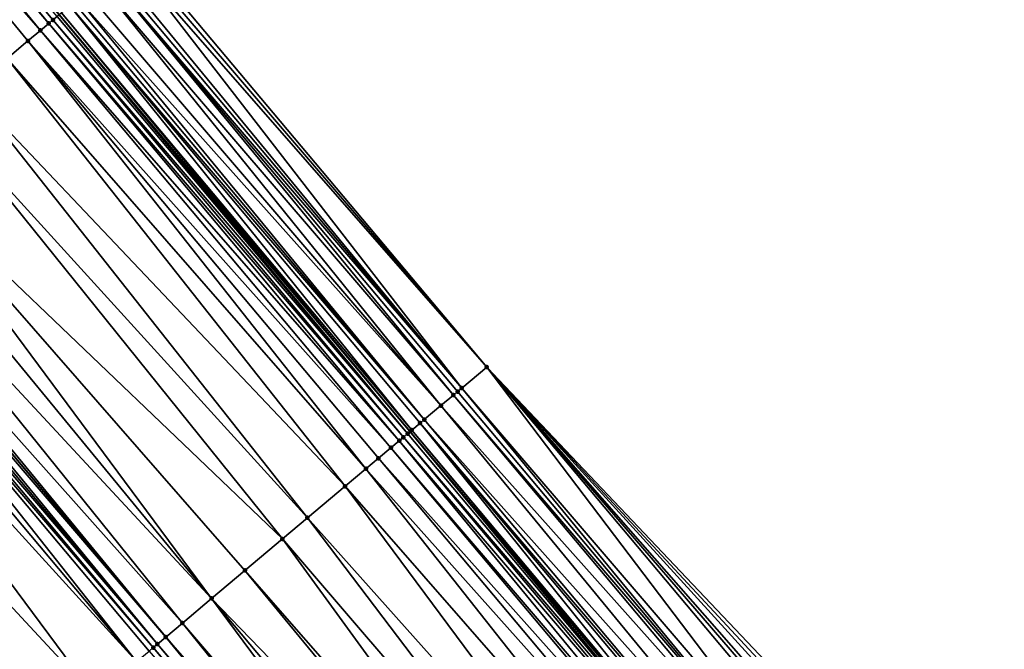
# Model space of a CAD drawing. Header units: feet. Extents: x 2004186 to 2014793, y 836912 to 864902.
# Tile 460 of 656: x 2007846 to 2007882, y 851457 to 851481. Entities that reach past the tile are written whole.
import ezdxf

# ---------------------------------------------------------------- set-up
doc = ezdxf.new("R2010")
doc.units = ezdxf.units.FT
doc.header["$LTSCALE"] = 100
doc.header["$MEASUREMENT"] = 0
for name, color, linetype, lineweight in [('EP_Travel Lane', 5, 'Continuous', 40), ('GPL_Skip Line', 2, 'Continuous', 40), ('Road Shots', 4, 'Continuous', 200), ('Road X-Section', 30, 'Continuous', 13)]:
    doc.layers.add(name, color=color, linetype=linetype, lineweight=lineweight)
doc.layers.add('I-77 SB_MM21-27-Surface-Border', color=7, linetype='Continuous')
doc.layers.add('I-77 SB_MM21-27-Surface-TIN', color=7, linetype='Continuous')

msp = doc.modelspace()

# ---------------------------------------------------------------- linework, layer by layer
at = {"layer": 'EP_Travel Lane'}
msp.add_polyline3d([(2007975.73898233, 851327.6280326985, 432.6249434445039), (2007962.876371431, 851342.9429631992, 432.7072219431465), (2007950.01375748, 851358.2578973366, 432.7882869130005), (2007937.151135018, 851373.5728416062, 432.866027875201), (2007924.28848729, 851388.8878159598, 432.9338996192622), (2007911.425858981, 851404.2027671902, 433.009352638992), (2007898.563325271, 851419.5176057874, 433.1217602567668), (2007885.700702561, 851434.8325503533, 433.1994083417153), (2007872.840440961, 851450.1340239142, 433.2726472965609), (2007859.961248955, 851465.4350803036, 433.3395242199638), (2007847.082088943, 851480.7360986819, 433.4193577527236), (2007834.202984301, 851496.037051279, 433.5215418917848), (2007821.323880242, 851511.3380031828, 433.6239527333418), (2007808.444643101, 851526.6391131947, 433.6726214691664), (2007795.565464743, 851541.9401533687, 433.7450020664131), (2007782.686232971, 851557.2412570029, 433.7958498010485), (2007769.80045487, 851572.5534538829, 433.8815698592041)], dxfattribs=at)
at = {"layer": 'GPL_Skip Line'}
msp.add_polyline3d([(2007966.90585172, 851320.1897797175, 432.7869067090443), (2007954.024274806, 851335.4887410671, 432.8691550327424), (2007941.142724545, 851350.7876707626, 432.9617984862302), (2007928.261137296, 851366.0866443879, 433.0400154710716), (2007915.379555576, 851381.385611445, 433.1203894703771), (2007902.497949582, 851396.6846073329, 433.1912953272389), (2007889.616391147, 851411.983546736, 433.2807508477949), (2007876.7347808, 851427.2825477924, 433.3499594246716), (2007863.858044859, 851442.5856334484, 433.4222899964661), (2007850.991867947, 851457.8975870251, 433.4969515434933), (2007838.125702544, 851473.2095269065, 433.5762656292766), (2007825.259586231, 851488.5214083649, 433.6754273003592), (2007812.393429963, 851503.8333373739, 433.7584349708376), (2007799.527177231, 851519.1453811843, 433.8024421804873), (2007786.660995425, 851534.457340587, 433.87512449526), (2007773.794784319, 851549.7693348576, 433.9359613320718), (2007760.925126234, 851565.0783076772, 434.0207287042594)], dxfattribs=at)
at = {"layer": 'I-77 SB_MM21-27-Surface-Border', "color": 3, "linetype": 'ByBlock', "lineweight": -2}
msp.add_polyline3d([(2007771.785840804, 851574.226251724, 433.721839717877), (2007784.359459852, 851558.6478275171, 433.6747839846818), (2007797.531852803, 851543.5932292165, 433.5899301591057), (2007810.551148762, 851528.4099401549, 433.5146721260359), (2007823.876611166, 851513.4840653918, 433.4091519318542), (2007837.048867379, 851498.4296298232, 433.2690395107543), (2007849.915049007, 851483.1176706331, 433.1962789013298), (2007862.781279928, 851467.8056527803, 433.1434309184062), (2007876.565888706, 851453.2661024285, 432.934903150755), (2007888.514192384, 851437.2025006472, 433.0035607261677), (2007901.701624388, 851422.1613235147, 432.8718819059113), (2007914.27722043, 851406.6047273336, 432.7900002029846), (2007926.699946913, 851390.9191701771, 432.7554523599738), (2007939.275635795, 851375.3624637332, 432.7097808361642), (2007952.004267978, 851359.9346306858, 432.6455419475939), (2007964.579924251, 851344.3779629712, 432.5871516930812), (2007977.767407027, 851329.336725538, 432.475256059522), (2007990.798725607, 851314.140096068, 432.4224696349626)], dxfattribs=at)
at = {"layer": 'I-77 SB_MM21-27-Surface-TIN', "color": 128, "linetype": 'ByBlock', "lineweight": -2}
for points in [[(2007833.987111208, 851495.8555959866, 433.5342032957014), (2007833.68088462, 851495.5982532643, 433.5401117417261), (2007846.700118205, 851480.4150384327, 433.4395998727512)], [(2007833.987111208, 851495.8555959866, 433.5342032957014), (2007846.853227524, 851480.5437145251, 433.4350382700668), (2007847.006318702, 851480.6724122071, 433.4231422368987)], [(2007833.987111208, 851495.8555959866, 433.5342032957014), (2007846.700118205, 851480.4150384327, 433.4395998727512), (2007846.853227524, 851480.5437145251, 433.4350382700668)], [(2007833.68088462, 851495.5982532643, 433.5401117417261), (2007833.221541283, 851495.2122432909, 433.5475780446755), (2007846.393886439, 851480.1577018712, 433.443415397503)], [(2007833.68088462, 851495.5982532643, 433.5401117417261), (2007846.393886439, 851480.1577018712, 433.443415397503), (2007846.700118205, 851480.4150384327, 433.4395998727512)], [(2007833.221541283, 851495.2122432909, 433.5475780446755), (2007845.93455506, 851479.7716776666, 433.4557166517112), (2007846.393886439, 851480.1577018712, 433.443415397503)], [(2007833.221541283, 851495.2122432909, 433.5475780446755), (2007845.168988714, 851479.1283207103, 433.4705392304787), (2007845.93455506, 851479.7716776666, 433.4557166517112)], [(2007849.761973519, 851482.988954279, 433.2145182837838), (2007849.608890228, 851482.8602472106, 433.2296031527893), (2007862.781279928, 851467.8056527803, 433.1434309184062)], [(2007849.915049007, 851483.1176706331, 433.1962789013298), (2007849.761973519, 851482.988954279, 433.2145182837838), (2007862.781279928, 851467.8056527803, 433.1434309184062)], [(2007849.608890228, 851482.8602472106, 433.2296031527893), (2007849.149648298, 851482.4741165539, 433.2780684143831), (2007861.862782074, 851467.0334081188, 433.2347062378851)], [(2007849.608890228, 851482.8602472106, 433.2296031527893), (2007861.862782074, 851467.0334081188, 433.2347062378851), (2007862.781279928, 851467.8056527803, 433.1434309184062)], [(2007848.996562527, 851482.345412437, 433.2921505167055), (2007848.843448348, 851482.2167421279, 433.2947473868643), (2007861.862782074, 851467.0334081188, 433.2347062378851)], [(2007849.149648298, 851482.4741165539, 433.2780684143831), (2007848.996562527, 851482.345412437, 433.2921505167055), (2007861.862782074, 851467.0334081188, 433.2347062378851)], [(2007848.53728281, 851481.9593267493, 433.3253389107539), (2007848.078037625, 851481.5731999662, 433.3724882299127), (2007861.097323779, 851466.3899225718, 433.2932152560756)], [(2007848.843448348, 851482.2167421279, 433.2947473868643), (2007848.53728281, 851481.9593267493, 433.3253389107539), (2007861.556574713, 851466.7760425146, 433.2483888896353)], [(2007848.53728281, 851481.9593267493, 433.3253389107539), (2007861.097323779, 851466.3899225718, 433.2932152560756), (2007861.556574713, 851466.7760425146, 433.2483888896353)], [(2007848.843448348, 851482.2167421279, 433.2947473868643), (2007861.709686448, 851466.9047157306, 433.2448041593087), (2007861.862782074, 851467.0334081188, 433.2347062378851)], [(2007848.843448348, 851482.2167421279, 433.2947473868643), (2007861.556574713, 851466.7760425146, 433.2483888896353), (2007861.709686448, 851466.9047157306, 433.2448041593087)], [(2007848.078037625, 851481.5731999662, 433.3724882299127), (2007847.7718895, 851481.3157638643, 433.4101198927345), (2007861.097323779, 851466.3899225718, 433.2932152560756)], [(2007847.618791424, 851481.1870743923, 433.4192267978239), (2007847.465677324, 851481.0584039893, 433.4218555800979), (2007860.484972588, 851465.8751157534, 433.3462669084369)], [(2007847.7718895, 851481.3157638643, 433.4101198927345), (2007847.618791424, 851481.1870743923, 433.4192267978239), (2007860.484972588, 851465.8751157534, 433.3462669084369)], [(2007847.7718895, 851481.3157638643, 433.4101198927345), (2007860.484972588, 851465.8751157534, 433.3462669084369), (2007861.097323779, 851466.3899225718, 433.2932152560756)], [(2007847.465677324, 851481.0584039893, 433.4218555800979), (2007847.159420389, 851480.8010973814, 433.4154952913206), (2007860.025589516, 851465.4891530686, 433.3376694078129)], [(2007847.465677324, 851481.0584039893, 433.4218555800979), (2007860.331854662, 851465.7464499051, 433.3473486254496), (2007860.484972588, 851465.8751157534, 433.3462669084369)], [(2007847.465677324, 851481.0584039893, 433.4218555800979), (2007860.025589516, 851465.4891530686, 433.3376694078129), (2007860.331854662, 851465.7464499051, 433.3473486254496)], [(2007846.853227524, 851480.5437145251, 433.4350382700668), (2007846.700118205, 851480.4150384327, 433.4395998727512), (2007859.719387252, 851465.2317813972, 433.3534131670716)], [(2007847.006318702, 851480.6724122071, 433.4231422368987), (2007846.853227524, 851480.5437145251, 433.4350382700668), (2007859.872479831, 851465.3604774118, 433.342083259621)], [(2007846.853227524, 851480.5437145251, 433.4350382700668), (2007859.719387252, 851465.2317813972, 433.3534131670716), (2007859.872479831, 851465.3604774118, 433.342083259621)], [(2007847.006318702, 851480.6724122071, 433.4231422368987), (2007859.872479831, 851465.3604774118, 433.342083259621), (2007847.082088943, 851480.7360986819, 433.4193577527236)], [(2007847.159420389, 851480.8010973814, 433.4154952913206), (2007847.082088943, 851480.7360986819, 433.4193577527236), (2007859.961248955, 851465.4350803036, 433.3395242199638)], [(2007859.872479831, 851465.3604774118, 433.342083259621), (2007859.961248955, 851465.4350803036, 433.3395242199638), (2007847.082088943, 851480.7360986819, 433.4193577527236)], [(2007847.159420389, 851480.8010973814, 433.4154952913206), (2007859.961248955, 851465.4350803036, 433.3395242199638), (2007860.025589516, 851465.4891530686, 433.3376694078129)], [(2007846.393886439, 851480.1577018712, 433.443415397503), (2007845.93455506, 851479.7716776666, 433.4557166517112), (2007859.260053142, 851464.845760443, 433.3646110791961)], [(2007846.700118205, 851480.4150384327, 433.4395998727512), (2007846.393886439, 851480.1577018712, 433.443415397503), (2007859.566280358, 851465.1031024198, 433.358955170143)], [(2007846.393886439, 851480.1577018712, 433.443415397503), (2007859.260053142, 851464.845760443, 433.3646110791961), (2007859.566280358, 851465.1031024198, 433.358955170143)], [(2007846.700118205, 851480.4150384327, 433.4395998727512), (2007859.566280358, 851465.1031024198, 433.358955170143), (2007859.719387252, 851465.2317813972, 433.3534131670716)], [(2007845.93455506, 851479.7716776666, 433.4557166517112), (2007845.168988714, 851479.1283207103, 433.4705392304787), (2007858.341399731, 851464.0737009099, 433.3929942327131)], [(2007845.93455506, 851479.7716776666, 433.4557166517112), (2007858.80072982, 851464.4597266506, 433.3801703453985), (2007859.260053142, 851464.845760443, 433.3646110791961)], [(2007845.93455506, 851479.7716776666, 433.4557166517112), (2007858.341399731, 851464.0737009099, 433.3929942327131), (2007858.80072982, 851464.4597266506, 433.3801703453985)], [(2007845.168988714, 851479.1283207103, 433.4705392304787), (2007843.790953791, 851477.9702966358, 433.4909529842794), (2007857.575831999, 851463.4303456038, 433.4072576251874)], [(2007845.168988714, 851479.1283207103, 433.4705392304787), (2007857.575831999, 851463.4303456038, 433.4072576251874), (2007858.341399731, 851464.0737009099, 433.3929942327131)], [(2007843.790953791, 851477.9702966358, 433.4909529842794), (2007842.719142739, 851477.0696185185, 433.504359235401), (2007856.197786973, 851462.2723335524, 433.4235895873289)], [(2007843.790953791, 851477.9702966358, 433.4909529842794), (2007856.197786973, 851462.2723335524, 433.4235895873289), (2007857.575831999, 851463.4303456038, 433.4072576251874)], [(2007842.719142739, 851477.0696185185, 433.504359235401), (2007840.728626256, 851475.3969427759, 433.5251154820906), (2007855.279081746, 851461.5003356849, 433.4310235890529)], [(2007842.719142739, 851477.0696185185, 433.504359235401), (2007855.279081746, 851461.5003356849, 433.4310235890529), (2007856.197786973, 851462.2723335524, 433.4235895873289)], [(2007840.728626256, 851475.3969427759, 433.5251154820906), (2007839.963057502, 851474.7535886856, 433.538964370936), (2007852.67611427, 851459.3129718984, 433.4644850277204)], [(2007840.728626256, 851475.3969427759, 433.5251154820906), (2007853.901033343, 851460.3423276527, 433.4459900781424), (2007855.279081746, 851461.5003356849, 433.4310235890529)], [(2007840.728626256, 851475.3969427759, 433.5251154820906), (2007852.67611427, 851459.3129718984, 433.4644850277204), (2007853.901033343, 851460.3423276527, 433.4459900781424)], [(2007839.963057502, 851474.7535886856, 433.538964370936), (2007839.044387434, 851473.981548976, 433.560611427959), (2007852.67611427, 851459.3129718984, 433.4644850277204)], [(2007839.044387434, 851473.981548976, 433.560611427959), (2007838.278820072, 851473.338193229, 433.5750230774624), (2007851.604330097, 851458.4122617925, 433.4887606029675)], [(2007839.044387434, 851473.981548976, 433.560611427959), (2007851.604330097, 851458.4122617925, 433.4887606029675), (2007852.67611427, 851459.3129718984, 433.4644850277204)], [(2007838.278820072, 851473.338193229, 433.5750230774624), (2007838.125702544, 851473.2095269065, 433.5762656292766), (2007850.991867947, 851457.8975870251, 433.4969515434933)], [(2007838.278820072, 851473.338193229, 433.5750230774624), (2007850.991867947, 851457.8975870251, 433.4969515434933), (2007851.604330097, 851458.4122617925, 433.4887606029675)], [(2007837.81945355, 851472.9522108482, 433.5731158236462), (2007837.666345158, 851472.8235336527, 433.5780521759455), (2007850.685618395, 851457.6402716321, 433.4935763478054)], [(2007837.972585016, 851473.0808605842, 433.5775081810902), (2007837.81945355, 851472.9522108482, 433.5731158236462), (2007850.685618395, 851457.6402716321, 433.4935763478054)], [(2007837.972585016, 851473.0808605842, 433.5775081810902), (2007850.991867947, 851457.8975870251, 433.4969515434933), (2007838.125702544, 851473.2095269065, 433.5762656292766)], [(2007837.972585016, 851473.0808605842, 433.5775081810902), (2007850.685618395, 851457.6402716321, 433.4935763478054), (2007850.991867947, 851457.8975870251, 433.4969515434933)], [(2007837.513226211, 851472.6948690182, 433.5787212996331), (2007837.053850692, 851472.308897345, 433.5731764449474), (2007849.920011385, 851456.9969630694, 433.4919599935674)], [(2007837.666345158, 851472.8235336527, 433.5780521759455), (2007837.513226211, 851472.6948690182, 433.5787212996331), (2007850.532510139, 851457.5115942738, 433.498568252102)], [(2007837.513226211, 851472.6948690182, 433.5787212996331), (2007850.379391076, 851457.3829297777, 433.4991906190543), (2007850.532510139, 851457.5115942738, 433.498568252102)], [(2007837.513226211, 851472.6948690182, 433.5787212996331), (2007849.920011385, 851456.9969630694, 433.4919599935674), (2007850.379391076, 851457.3829297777, 433.4991906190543)], [(2007837.666345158, 851472.8235336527, 433.5780521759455), (2007850.532510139, 851457.5115942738, 433.498568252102), (2007850.685618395, 851457.6402716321, 433.4935763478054)], [(2007837.053850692, 851472.308897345, 433.5731764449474), (2007836.441332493, 851471.7942892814, 433.5587055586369), (2007849.920011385, 851456.9969630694, 433.4919599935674)], [(2007836.441332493, 851471.7942892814, 433.5587055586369), (2007834.756903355, 851470.3791219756, 433.5172564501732), (2007848.388705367, 851455.7104554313, 433.4515320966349)], [(2007836.441332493, 851471.7942892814, 433.5587055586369), (2007848.388705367, 851455.7104554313, 433.4515320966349), (2007849.920011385, 851456.9969630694, 433.4919599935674)], [(2007834.756903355, 851470.3791219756, 433.5172564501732), (2007833.685002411, 851469.4785508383, 433.4943192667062), (2007846.551156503, 851454.1666244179, 433.4104406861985)], [(2007834.756903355, 851470.3791219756, 433.5172564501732), (2007846.551156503, 851454.1666244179, 433.4104406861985), (2007848.388705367, 851455.7104554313, 433.4515320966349)], [(2007833.685002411, 851469.4785508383, 433.4943192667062), (2007832.6130896, 851468.5779938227, 433.4665846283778), (2007846.551156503, 851454.1666244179, 433.4104406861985)], [(2007832.6130896, 851468.5779938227, 433.4665846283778), (2007845.326112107, 851453.1374178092, 433.378267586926), (2007846.551156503, 851454.1666244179, 433.4104406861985)], [(2007862.781279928, 851467.8056527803, 433.1434309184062), (2007861.862782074, 851467.0334081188, 433.2347062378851), (2007874.882026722, 851451.8501801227, 433.1386917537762)], [(2007875.836334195, 851452.6526032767, 433.0297477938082), (2007862.781279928, 851467.8056527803, 433.1434309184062), (2007875.647449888, 851452.4937074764, 433.0659814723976)], [(2007875.836334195, 851452.6526032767, 433.0297477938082), (2007875.979936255, 851452.7737434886, 432.9350244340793), (2007862.781279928, 851467.8056527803, 433.1434309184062)], [(2007862.781279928, 851467.8056527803, 433.1434309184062), (2007874.882026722, 851451.8501801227, 433.1386917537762), (2007875.647449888, 851452.4937074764, 433.0659814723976)], [(2007862.781279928, 851467.8056527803, 433.1434309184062), (2007876.412775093, 851453.1374194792, 432.9401115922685), (2007876.565888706, 851453.2661024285, 432.934903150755)], [(2007862.781279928, 851467.8056527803, 433.1434309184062), (2007876.259599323, 851453.0087544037, 432.9313607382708), (2007876.412775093, 851453.1374194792, 432.9401115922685)], [(2007862.781279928, 851467.8056527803, 433.1434309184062), (2007875.979936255, 851452.7737434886, 432.9350244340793), (2007876.259599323, 851453.0087544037, 432.9313607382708)], [(2007861.556574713, 851466.7760425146, 433.2483888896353), (2007861.097323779, 851466.3899225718, 433.2932152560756), (2007874.422749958, 851451.4640909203, 433.1730740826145)], [(2007861.709686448, 851466.9047157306, 433.2448041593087), (2007861.556574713, 851466.7760425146, 433.2483888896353), (2007874.575854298, 851451.5927729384, 433.1664994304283)], [(2007861.556574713, 851466.7760425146, 433.2483888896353), (2007874.422749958, 851451.4640909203, 433.1730740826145), (2007874.575854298, 851451.5927729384, 433.1664994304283)], [(2007861.862782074, 851467.0334081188, 433.2347062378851), (2007861.709686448, 851466.9047157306, 433.2448041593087), (2007874.575854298, 851451.5927729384, 433.1664994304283)], [(2007861.862782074, 851467.0334081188, 433.2347062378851), (2007874.575854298, 851451.5927729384, 433.1664994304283), (2007874.882026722, 851451.8501801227, 433.1386917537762)], [(2007861.097323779, 851466.3899225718, 433.2932152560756), (2007860.484972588, 851465.8751157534, 433.3462669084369), (2007873.810410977, 851450.9492695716, 433.2310608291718)], [(2007861.097323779, 851466.3899225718, 433.2932152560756), (2007873.810410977, 851450.9492695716, 433.2310608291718), (2007874.422749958, 851451.4640909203, 433.1730740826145)], [(2007860.331854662, 851465.7464499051, 433.3473486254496), (2007860.025589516, 851465.4891530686, 433.3376694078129), (2007872.891784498, 851450.1771779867, 433.270330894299)], [(2007860.484972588, 851465.8751157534, 433.3462669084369), (2007860.331854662, 851465.7464499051, 433.3473486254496), (2007873.351145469, 851450.5631669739, 433.2699938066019)], [(2007860.331854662, 851465.7464499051, 433.3473486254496), (2007873.198034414, 851450.4344929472, 433.2738536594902), (2007873.351145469, 851450.5631669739, 433.2699938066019)], [(2007860.331854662, 851465.7464499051, 433.3473486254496), (2007872.891784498, 851450.1771779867, 433.270330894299), (2007873.198034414, 851450.4344929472, 433.2738536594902)], [(2007860.484972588, 851465.8751157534, 433.3462669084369), (2007873.351145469, 851450.5631669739, 433.2699938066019), (2007873.810410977, 851450.9492695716, 433.2310608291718)], [(2007859.872479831, 851465.3604774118, 433.342083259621), (2007859.719387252, 851465.2317813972, 433.3534131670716), (2007872.738680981, 851450.0484949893, 433.2772382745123)], [(2007859.872479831, 851465.3604774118, 433.342083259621), (2007872.738680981, 851450.0484949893, 433.2772382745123), (2007859.961248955, 851465.4350803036, 433.3395242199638)], [(2007860.025589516, 851465.4891530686, 433.3376694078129), (2007859.961248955, 851465.4350803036, 433.3395242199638), (2007872.840440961, 851450.1340239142, 433.2726472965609)], [(2007872.738680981, 851450.0484949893, 433.2772382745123), (2007872.840440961, 851450.1340239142, 433.2726472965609), (2007859.961248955, 851465.4350803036, 433.3395242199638)], [(2007860.025589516, 851465.4891530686, 433.3376694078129), (2007872.840440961, 851450.1340239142, 433.2726472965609), (2007872.891784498, 851450.1771779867, 433.270330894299)], [(2007859.566280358, 851465.1031024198, 433.358955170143), (2007859.260053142, 851464.845760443, 433.3646110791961), (2007872.279364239, 851449.662453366, 433.2954570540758)], [(2007859.719387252, 851465.2317813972, 433.3534131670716), (2007859.566280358, 851465.1031024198, 433.358955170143), (2007872.585586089, 851449.9198017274, 433.2876327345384)], [(2007859.566280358, 851465.1031024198, 433.358955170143), (2007872.279364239, 851449.662453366, 433.2954570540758), (2007872.585586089, 851449.9198017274, 433.2876327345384)], [(2007859.719387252, 851465.2317813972, 433.3534131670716), (2007872.585586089, 851449.9198017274, 433.2876327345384), (2007872.738680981, 851450.0484949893, 433.2772382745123)], [(2007859.260053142, 851464.845760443, 433.3646110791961), (2007858.80072982, 851464.4597266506, 433.3801703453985), (2007872.126258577, 851449.5337729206, 433.3014974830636)], [(2007859.260053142, 851464.845760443, 433.3646110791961), (2007872.126258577, 851449.5337729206, 433.3014974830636), (2007872.279364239, 851449.662453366, 433.2954570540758)], [(2007858.80072982, 851464.4597266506, 433.3801703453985), (2007858.341399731, 851464.0737009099, 433.3929942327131), (2007871.666928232, 851449.1477474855, 433.3142166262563)], [(2007858.80072982, 851464.4597266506, 433.3801703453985), (2007871.666928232, 851449.1477474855, 433.3142166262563), (2007872.126258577, 851449.5337729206, 433.3014974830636)], [(2007858.341399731, 851464.0737009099, 433.3929942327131), (2007857.575831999, 851463.4303456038, 433.4072576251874), (2007870.748243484, 851448.3757252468, 433.3299283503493)], [(2007858.341399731, 851464.0737009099, 433.3929942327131), (2007870.748243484, 851448.3757252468, 433.3299283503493), (2007871.666928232, 851449.1477474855, 433.3142166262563)], [(2007857.575831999, 851463.4303456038, 433.4072576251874), (2007856.197786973, 851462.2723335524, 433.4235895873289), (2007869.523313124, 851447.3463829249, 433.3438577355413)], [(2007857.575831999, 851463.4303456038, 433.4072576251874), (2007869.523313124, 851447.3463829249, 433.3438577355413), (2007870.748243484, 851448.3757252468, 433.3299283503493)], [(2007856.197786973, 851462.2723335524, 433.4235895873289), (2007855.279081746, 851461.5003356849, 433.4310235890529), (2007868.298377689, 851446.317046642, 433.3557354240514)], [(2007856.197786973, 851462.2723335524, 433.4235895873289), (2007868.298377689, 851446.317046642, 433.3557354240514), (2007869.523313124, 851447.3463829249, 433.3438577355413)], [(2007855.279081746, 851461.5003356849, 433.4310235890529), (2007853.901033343, 851460.3423276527, 433.4459900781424), (2007867.073448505, 851445.2877029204, 433.3701402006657)], [(2007855.279081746, 851461.5003356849, 433.4310235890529), (2007867.073448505, 851445.2877029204, 433.3701402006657), (2007868.298377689, 851446.317046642, 433.3557354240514)], [(2007853.901033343, 851460.3423276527, 433.4459900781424), (2007852.67611427, 851459.3129718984, 433.4644850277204), (2007866.614096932, 851444.9017027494, 433.3742766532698)], [(2007853.901033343, 851460.3423276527, 433.4459900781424), (2007866.614096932, 851444.9017027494, 433.3742766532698), (2007867.073448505, 851445.2877029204, 433.3701402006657)], [(2007852.67611427, 851459.3129718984, 433.4644850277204), (2007851.604330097, 851458.4122617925, 433.4887606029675), (2007864.623621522, 851443.2289781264, 433.4116386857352)], [(2007852.67611427, 851459.3129718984, 433.4644850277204), (2007865.542291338, 851444.0010181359, 433.3898898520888), (2007866.614096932, 851444.9017027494, 433.3742766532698)], [(2007852.67611427, 851459.3129718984, 433.4644850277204), (2007864.623621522, 851443.2289781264, 433.4116386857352), (2007865.542291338, 851444.0010181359, 433.3898898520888)], [(2007851.604330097, 851458.4122617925, 433.4887606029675), (2007850.991867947, 851457.8975870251, 433.4969515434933), (2007864.164274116, 851442.8429729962, 433.4174599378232)], [(2007851.604330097, 851458.4122617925, 433.4887606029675), (2007864.164274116, 851442.8429729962, 433.4174599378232), (2007864.623621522, 851443.2289781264, 433.4116386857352)], [(2007850.685618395, 851457.6402716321, 433.4935763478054), (2007863.704927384, 851442.4569670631, 433.423553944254), (2007850.991867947, 851457.8975870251, 433.4969515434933)], [(2007863.704927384, 851442.4569670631, 433.423553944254), (2007863.858044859, 851442.5856334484, 433.4222899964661), (2007850.991867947, 851457.8975870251, 433.4969515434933)], [(2007864.164274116, 851442.8429729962, 433.4174599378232), (2007850.991867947, 851457.8975870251, 433.4969515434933), (2007863.858044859, 851442.5856334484, 433.4222899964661)], [(2007850.532510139, 851457.5115942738, 433.498568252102), (2007850.379391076, 851457.3829297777, 433.4991906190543), (2007863.398684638, 851442.1996435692, 433.4229301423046)], [(2007850.685618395, 851457.6402716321, 433.4935763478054), (2007850.532510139, 851457.5115942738, 433.498568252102), (2007863.551798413, 851442.3283143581, 433.4201703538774)], [(2007850.532510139, 851457.5115942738, 433.498568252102), (2007863.398684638, 851442.1996435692, 433.4229301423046), (2007863.551798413, 851442.3283143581, 433.4201703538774)], [(2007850.685618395, 851457.6402716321, 433.4935763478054), (2007863.551798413, 851442.3283143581, 433.4201703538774), (2007863.704927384, 851442.4569670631, 433.423553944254)]]:
    msp.add_3dface(points, dxfattribs=at)
at = {"layer": 'Road Shots', "lineweight": 100}
for p in [(2007846.853227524, 851480.5437145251, 433.4350382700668), (2007846.393886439, 851480.1577018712, 433.443415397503), (2007846.700118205, 851480.4150384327, 433.4395998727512), (2007845.93455506, 851479.7716776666, 433.4557166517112), (2007862.781279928, 851467.8056527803, 433.1434309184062), (2007861.556574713, 851466.7760425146, 433.2483888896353), (2007861.709686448, 851466.9047157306, 433.2448041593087), (2007861.862782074, 851467.0334081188, 433.2347062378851), (2007861.097323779, 851466.3899225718, 433.2932152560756), (2007860.331854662, 851465.7464499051, 433.3473486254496), (2007860.484972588, 851465.8751157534, 433.3462669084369), (2007859.872479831, 851465.3604774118, 433.342083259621), (2007860.025589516, 851465.4891530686, 433.3376694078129), (2007859.566280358, 851465.1031024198, 433.358955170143), (2007859.719387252, 851465.2317813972, 433.3534131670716), (2007859.260053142, 851464.845760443, 433.3646110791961), (2007858.80072982, 851464.4597266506, 433.3801703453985), (2007858.341399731, 851464.0737009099, 433.3929942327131), (2007857.575831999, 851463.4303456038, 433.4072576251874), (2007856.197786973, 851462.2723335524, 433.4235895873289), (2007855.279081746, 851461.5003356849, 433.4310235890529), (2007853.901033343, 851460.3423276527, 433.4459900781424), (2007852.67611427, 851459.3129718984, 433.4644850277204), (2007851.604330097, 851458.4122617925, 433.4887606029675), (2007850.991867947, 851457.8975870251, 433.4969515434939), (2007850.532510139, 851457.5115942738, 433.498568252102), (2007850.685618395, 851457.6402716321, 433.4935763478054)]:
    msp.add_point(p, dxfattribs=at)
at = {"layer": 'Road X-Section', "extrusion": (-0.643308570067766, 0.7655973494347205, 0.003844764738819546), "elevation": -639772.1742460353, "flags": 128}
msp.add_lwpolyline([(-2084953.570306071, 2892.978952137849), (-2084953.770306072, 2892.986362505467), (-2084954.170306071, 2892.997821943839), (-2084954.770306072, 2893.023092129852), (-2084955.370306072, 2893.047067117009), (-2084955.770306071, 2893.068457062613), (-2084955.970306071, 2893.074092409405), (-2084956.170306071, 2893.074991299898), (-2084956.370306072, 2893.078621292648), (-2084956.570306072, 2893.085376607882), (-2084956.970306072, 2893.106748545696), (-2084957.170306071, 2893.115912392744), (-2084957.370306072, 2893.122444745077), (-2084957.770306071, 2893.141473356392), (-2084957.970306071, 2893.139421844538), (-2084958.170306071, 2893.134112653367), (-2084958.370306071, 2893.141643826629), (-2084958.770306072, 2893.17919751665), (-2084958.970306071, 2893.188002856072), (-2084959.170306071, 2893.189777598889), (-2084959.370306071, 2893.195654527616), (-2084962.570306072, 2893.241299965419), (-2084963.770306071, 2893.261465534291), (-2084965.170306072, 2893.289200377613), (-2084966.570306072, 2893.312137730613), (-2084968.770306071, 2893.353587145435), (-2084969.570306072, 2893.368058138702), (-2084970.170306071, 2893.373603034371), (-2084970.370306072, 2893.372933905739), (-2084970.570306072, 2893.367997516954), (-2084970.770306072, 2893.372389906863), (-2084971.170306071, 2893.369904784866), (-2084972.170306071, 2893.355493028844), (-2084973.370306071, 2893.333845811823), (-2084974.370306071, 2893.319996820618), (-2084976.970306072, 2893.299240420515), (-2084978.370306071, 2893.285834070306), (-2084980.170306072, 2893.265420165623), (-2084981.170306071, 2893.250597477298), (-2084981.770306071, 2893.238296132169), (-2084982.170306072, 2893.234480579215), (-2084982.370306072, 2893.229918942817), (-2084982.570306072, 2893.218022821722), (-2084982.770306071, 2893.210375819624), (-2084983.170306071, 2893.216736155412), (-2084983.370306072, 2893.214107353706), (-2084983.570306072, 2893.205000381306), (-2084983.970306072, 2893.167368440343), (-2084984.570306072, 2893.120218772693), (-2084984.970306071, 2893.089627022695), (-2084985.170306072, 2893.087030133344), (-2084985.370306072, 2893.072947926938), (-2084985.970306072, 2893.024482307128), (-2084986.170306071, 2893.009397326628), (-2084986.370306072, 2892.991157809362)], dxfattribs=at)
at = {"layer": 'Road X-Section', "extrusion": (-0.6433085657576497, 0.7655973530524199, 0.00384476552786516), "elevation": -639792.1625113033, "flags": 128}
msp.add_lwpolyline([(-2084953.573906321, 2892.968815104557), (-2084953.773906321, 2892.976441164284), (-2084954.173906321, 2892.985614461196), (-2084954.773906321, 2893.011576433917), (-2084955.373906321, 2893.034870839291), (-2084955.773906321, 2893.054669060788), (-2084955.973906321, 2893.062658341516), (-2084956.373906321, 2893.066046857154), (-2084956.573906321, 2893.071143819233), (-2084956.773906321, 2893.078732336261), (-2084956.973906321, 2893.089079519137), (-2084957.373906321, 2893.117125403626), (-2084957.573906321, 2893.129379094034), (-2084957.773906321, 2893.133357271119), (-2084957.973906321, 2893.132651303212), (-2084958.173906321, 2893.125729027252), (-2084958.373906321, 2893.131591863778), (-2084958.773906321, 2893.168440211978), (-2084958.973906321, 2893.175823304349), (-2084959.173906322, 2893.177741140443), (-2084959.973906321, 2893.193330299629), (-2084961.773906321, 2893.219323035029), (-2084963.573906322, 2893.250503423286), (-2084965.173906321, 2893.282676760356), (-2084967.573906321, 2893.323768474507), (-2084969.573906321, 2893.364196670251), (-2084970.173906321, 2893.37142734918), (-2084970.373906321, 2893.370804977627), (-2084970.573906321, 2893.365813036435), (-2084970.973906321, 2893.36918825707), (-2084971.773906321, 2893.360997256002), (-2084973.173906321, 2893.336721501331), (-2084974.773906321, 2893.318226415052), (-2084976.573906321, 2893.303259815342), (-2084977.773906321, 2893.295825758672), (-2084979.573906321, 2893.279493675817), (-2084980.573906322, 2893.265230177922), (-2084981.173906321, 2893.252406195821), (-2084981.773906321, 2893.236846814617), (-2084982.173906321, 2893.231190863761), (-2084982.373906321, 2893.225648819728), (-2084982.573906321, 2893.214318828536), (-2084982.773906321, 2893.209904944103), (-2084983.173906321, 2893.21958423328), (-2084983.373906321, 2893.218502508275), (-2084984.173906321, 2893.165450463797), (-2084984.773906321, 2893.120623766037), (-2084984.973906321, 2893.117039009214), (-2084985.173906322, 2893.106941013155), (-2084986.373906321, 2893.015665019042)], dxfattribs=at)

doc.saveas('drawing.dxf')
